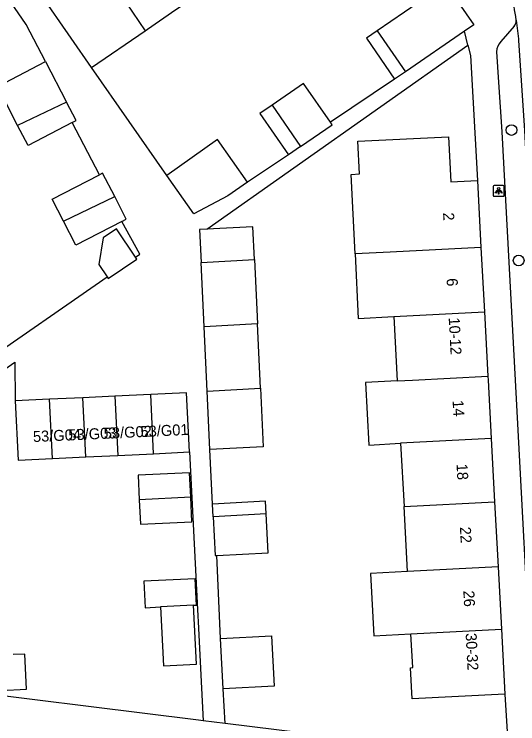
# Model space of a CAD drawing. Extents: x 158087 to 159494, y 382905 to 383981.
# Drawn here: x 158483.2 to 158529.1, y 383468.7 to 383533.4 of the extents above; entities that cross this region are included whole.
import ezdxf

# ---------------------------------------------------------------- set-up
doc = ezdxf.new("R2010")
doc.units = 0
for name, color, linetype in [('IMGEO_Boom', 7, 'Continuous'), ('IMGEO_Lichtpunt', 7, 'Continuous'), ('IMGEO_Pand', 7, 'Continuous'), ('IMGEO_Pand_nummerreeks', 7, 'Continuous'), ('IMGEO_Rijbaan_lokaal_open', 7, 'Continuous'), ('IMGEO_Voetpad_open', 7, 'Continuous')]:
    doc.layers.add(name, color=color, linetype=linetype)

msp = doc.modelspace()

# ---------------------------------------------------------------- linework, layer by layer
at = {"layer": 'IMGEO_Boom'}
for centre in [(158528.531, 383522.802), (158529.185, 383510.906)]:
    msp.add_circle(centre, 0.489, dxfattribs=at)
at = {"layer": 'IMGEO_Lichtpunt'}
for p, q in [((158526.868, 383517.663), (158526.868, 383516.856)), ((158526.868, 383517.663), (158526.868, 383516.856)), ((158527.77, 383517.758), (158526.962, 383517.758)), ((158527.77, 383517.758), (158526.962, 383517.758)), ((158527.864, 383516.856), (158527.864, 383517.663)), ((158527.864, 383516.856), (158527.864, 383517.663)), ((158526.962, 383516.762), (158527.77, 383516.762)), ((158526.962, 383516.762), (158527.77, 383516.762))]:
    msp.add_line(p, q, dxfattribs=at)
for points in [[(158527.242, 383517.327), (158527.281, 383517.299), (158527.093, 383517.037), (158527.055, 383517.064), (158527.242, 383517.327)], [(158527.344, 383517.279), (158527.391, 383517.279), (158527.391, 383516.957), (158527.344, 383516.957), (158527.344, 383517.279)], [(158527.454, 383517.299), (158527.492, 383517.326), (158527.679, 383517.064), (158527.64, 383517.036), (158527.454, 383517.299)]]:
    msp.add_lwpolyline(points, dxfattribs=at)
msp.add_circle((158527.367, 383517.461), 0.0994, dxfattribs=at)
for centre, start, end in [((158526.962, 383517.663), 90, 180), ((158526.962, 383517.663), 90, 180), ((158527.77, 383517.663), 0, 90), ((158527.77, 383517.663), 0, 90), ((158526.962, 383516.856), 180, 270), ((158526.962, 383516.856), 180, 270), ((158527.77, 383516.856), 270, 0), ((158527.77, 383516.856), 270, 360)]:
    msp.add_arc(centre, 0.0946, start, end, dxfattribs=at)
at = {"layer": 'IMGEO_Pand'}
for points in [[(158490.503, 383538.688), (158495.135, 383531.861)], [(158522.514, 383536.135), (158516.285, 383531.856)], [(158522.514, 383536.135), (158525.084, 383532.394), (158524.25, 383531.821)], [(158490.229, 383528.496), (158488.387, 383531.174), (158485.558, 383535.296)], [(158495.135, 383531.861), (158495.338, 383532), (158497.93, 383533.778), (158499.741, 383535.02)], [(158490.229, 383528.496), (158495.135, 383531.861)], [(158516.285, 383531.856), (158515.303, 383531.181), (158517.873, 383527.44)], [(158516.285, 383531.856), (158518.853, 383528.113)], [(158524.25, 383531.821), (158518.853, 383528.113)], [(158483.509, 383523.23), (158481.67, 383526.761), (158486.043, 383529.039)], [(158486.043, 383529.039), (158487.964, 383525.351)], [(158518.853, 383528.113), (158517.873, 383527.44)], [(158512.028, 383523.512), (158509.571, 383527.06), (158506.711, 383525.08)], [(158487.964, 383525.351), (158483.509, 383523.23)], [(158488.472, 383523.495), (158488.833, 383523.683), (158487.964, 383525.351)], [(158506.711, 383525.08), (158505.593, 383524.306), (158508.204, 383520.534)], [(158506.711, 383525.08), (158509.299, 383521.293)], [(158488.472, 383523.495), (158484.459, 383521.405), (158483.509, 383523.23)], [(158509.299, 383521.293), (158512.182, 383523.289), (158512.028, 383523.512)], [(158514.265, 383511.503), (158513.907, 383518.76), (158514.674, 383518.799), (158514.514, 383521.779), (158522.777, 383522.198), (158522.998, 383518.083), (158525.417, 383518.213)], [(158504.453, 383518.063), (158501.717, 383521.94), (158497.102, 383518.663)], [(158509.299, 383521.293), (158508.204, 383520.534)], [(158492.356, 383516.731), (158491.247, 383518.878), (158490.955, 383518.727)], [(158487.673, 383514.502), (158486.641, 383516.498), (158490.955, 383518.727)], [(158504.453, 383518.063), (158502.663, 383516.8), (158499.577, 383515.156), (158497.102, 383518.663)], [(158525.417, 383518.213), (158525.744, 383512.104)], [(158487.673, 383514.502), (158492.356, 383516.731)], [(158492.995, 383514.466), (158493.415, 383514.683), (158492.356, 383516.731)], [(158492.995, 383514.466), (158488.809, 383512.303), (158487.673, 383514.502)], [(158494.265, 383511.225), (158492.532, 383513.785), (158491.314, 383512.962), (158490.906, 383510.53), (158491.658, 383509.419)], [(158500.757, 383513.777), (158500.083, 383513.745), (158500.224, 383510.736)], [(158505.094, 383510.997), (158504.955, 383513.973), (158500.757, 383513.777)], [(158525.744, 383512.104), (158517.48, 383511.661), (158514.265, 383511.503)], [(158525.744, 383512.104), (158526.059, 383506.236)], [(158491.658, 383509.419), (158491.761, 383509.267), (158494.387, 383511.044), (158494.265, 383511.225)], [(158514.265, 383511.503), (158514.554, 383505.624), (158517.799, 383505.793)], [(158500.224, 383510.736), (158505.094, 383510.997)], [(158500.498, 383504.865), (158500.224, 383510.736)], [(158505.094, 383510.997), (158505.368, 383505.126)], [(158517.799, 383505.793), (158526.059, 383506.236)], [(158526.059, 383506.236), (158526.373, 383500.368)], [(158517.799, 383505.793), (158518.117, 383499.926)], [(158505.368, 383505.126), (158500.498, 383504.865)], [(158500.772, 383498.997), (158500.498, 383504.865)], [(158505.642, 383499.258), (158505.368, 383505.126)], [(158518.117, 383499.926), (158519.503, 383500), (158526.373, 383500.368)], [(158526.373, 383500.368), (158526.393, 383500), (158526.678, 383494.682)], [(158518.117, 383499.926), (158515.227, 383499.771), (158515.531, 383494.085), (158518.425, 383494.24)], [(158499.164, 383493.452), (158498.903, 383498.858), (158495.635, 383498.699)], [(158500.772, 383498.997), (158505.642, 383499.258)], [(158501.02, 383493.683), (158500.772, 383498.997)], [(158505.642, 383499.258), (158505.892, 383493.911), (158501.02, 383493.683)], [(158486.424, 383498.254), (158483.296, 383498.103)], [(158489.457, 383498.401), (158486.424, 383498.254)], [(158486.686, 383492.848), (158486.424, 383498.254)], [(158492.368, 383498.541), (158489.457, 383498.401)], [(158489.718, 383492.995), (158489.457, 383498.401)], [(158495.635, 383498.699), (158492.368, 383498.541)], [(158492.368, 383498.541), (158492.63, 383493.136)], [(158495.897, 383493.294), (158495.635, 383498.699)], [(158483.296, 383498.103), (158483.557, 383492.697), (158486.686, 383492.848)], [(158526.678, 383494.682), (158518.425, 383494.24)], [(158518.425, 383494.24), (158518.738, 383488.475)], [(158526.678, 383494.682), (158526.987, 383488.917)], [(158486.686, 383492.848), (158489.718, 383492.995)], [(158489.718, 383492.995), (158492.63, 383493.136)], [(158492.63, 383493.136), (158495.897, 383493.294)], [(158495.897, 383493.294), (158499.164, 383493.452)], [(158499.285, 383489.325), (158499.177, 383491.56), (158494.485, 383491.334), (158494.593, 383489.098)], [(158499.285, 383489.325), (158494.593, 383489.098)], [(158494.593, 383489.098), (158494.701, 383486.862), (158499.393, 383487.089), (158499.285, 383489.325)], [(158506.154, 383487.801), (158506.091, 383488.965), (158501.266, 383488.703)], [(158501.329, 383487.542), (158501.266, 383488.703)], [(158518.738, 383488.475), (158526.987, 383488.917)], [(158519.06, 383482.548), (158518.738, 383488.475)], [(158526.987, 383488.917), (158527.305, 383482.99)], [(158506.154, 383487.801), (158501.329, 383487.542)], [(158501.656, 383484.006), (158506.346, 383484.261), (158506.154, 383487.801)], [(158501.329, 383487.542), (158501.521, 383483.999), (158501.656, 383484.006)], [(158527.305, 383482.99), (158519.06, 383482.548)], [(158527.305, 383482.99), (158527.609, 383477.307)], [(158519.06, 383482.548), (158515.685, 383482.367), (158515.99, 383476.685), (158519.368, 383476.866)], [(158499.553, 383479.477), (158499.819, 383479.49), (158499.698, 383481.893), (158495.008, 383481.658), (158495.129, 383479.255), (158496.524, 383479.325)], [(158499.553, 383479.477), (158496.524, 383479.325)], [(158496.524, 383479.325), (158496.794, 383473.952), (158499.823, 383474.104), (158499.553, 383479.477)], [(158527.927, 383471.383), (158519.47, 383470.93), (158519.318, 383473.776), (158519.535, 383473.788), (158519.368, 383476.866)], [(158519.368, 383476.866), (158527.609, 383477.307)], [(158527.609, 383477.307), (158527.927, 383471.383)], [(158502.001, 383476.452), (158506.647, 383476.701), (158506.893, 383472.107), (158502.247, 383471.858)], [(158502.247, 383471.858), (158502.001, 383476.452)], [(158481.824, 383474.909), (158481.985, 383471.717), (158484.326, 383471.835), (158484.165, 383475.027), (158483.089, 383474.973)]]:
    msp.add_lwpolyline(points, dxfattribs=at)
at = {"layer": 'IMGEO_Rijbaan_lokaal_open'}
msp.add_lwpolyline([(158528.959, 383532.833), (158529.026, 383532.322), (158529.156, 383531.116), (158529.165, 383530.974), (158529.709, 383522.772), (158530.925, 383500), (158531.646, 383486.488), (158532.668, 383466.838)], dxfattribs=at)
msp.add_arc((158492.897, 383527.841), 36.406, 7.88141, 15.73856, dxfattribs=at)
at = {"layer": 'IMGEO_Voetpad_open'}
for points in [[(158486.043, 383529.039), (158484.279, 383532.426), (158480.524, 383537.906)], [(158524.561, 383530.541), (158524.25, 383531.821)], [(158528.773, 383532.272), (158527.546, 383530.879)], [(158500.757, 383513.777), (158524.561, 383530.541)], [(158524.561, 383530.541), (158524.788, 383529.609), (158525.417, 383518.213)], [(158527.17, 383529.944), (158527.341, 383527.177), (158527.342, 383527.159), (158527.641, 383522.648), (158528.851, 383500), (158530.465, 383469.78)], [(158497.102, 383518.663), (158490.229, 383528.496)], [(158517.873, 383527.44), (158512.028, 383523.512)], [(158490.955, 383518.727), (158488.472, 383523.495)], [(158508.204, 383520.534), (158504.453, 383518.063)], [(158494.265, 383511.225), (158494.647, 383511.49), (158492.995, 383514.466)], [(158468.002, 383493.022), (158491.658, 383509.419)], [(158468.461, 383491.273), (158483.253, 383501.637), (158483.296, 383498.103)], [(158501.266, 383488.703), (158501.02, 383493.683)], [(158499.164, 383493.452), (158499.918, 383479.083), (158500, 383477.387), (158500.178, 383473.706), (158500.408, 383468.95)], [(158502.001, 383476.452), (158501.656, 383484.006)], [(158500.408, 383468.95), (158500, 383469), (158475.021, 383472.092), (158471.89, 383472.46), (158469.718, 383472.715)], [(158502.416, 383468.701), (158502.247, 383471.858)], [(158527.927, 383471.383), (158528.289, 383465.499)], [(158502.416, 383468.701), (158500.408, 383468.95)], [(158528.289, 383465.499), (158502.416, 383468.701)]]:
    msp.add_lwpolyline(points, dxfattribs=at)
for centre, radius, start, end in [((158528.055, 383532.822), 0.904, 322.58568, 0.72836), ((158528.694, 383529.874), 1.526, 138.80722, 177.37881)]:
    msp.add_arc(centre, radius, start, end, dxfattribs=at)

# ---------------------------------------------------------------- texts
at = {"layer": 'IMGEO_Pand_nummerreeks'}
for s, rotation, p in [('2', 273.06511, (158522.291, 383515.259)), ('6', 273.06744, (158522.612, 383509.269)), ('10-12', 273.06301, (158522.803, 383505.693)), ('14', 273.92455, (158523.153, 383498.14)), ('53/G04', 2.65852, (158484.924, 383494.351)), ('53/G03', 2.65852, (158488.155, 383494.501)), ('53/G02', 2.65852, (158491.38, 383494.65)), ('53/G01', 2.65852, (158494.728, 383494.806)), ('18', 273.06838, (158523.518, 383492.355)), ('22', 273.07113, (158523.826, 383486.606)), ('26', 273.07084, (158524.137, 383480.798)), ('30-32', 273.07269, (158524.345, 383476.917))]:
    msp.add_text(s, height=1, rotation=rotation, dxfattribs=at).set_placement(p)

doc.saveas('drawing.dxf')
